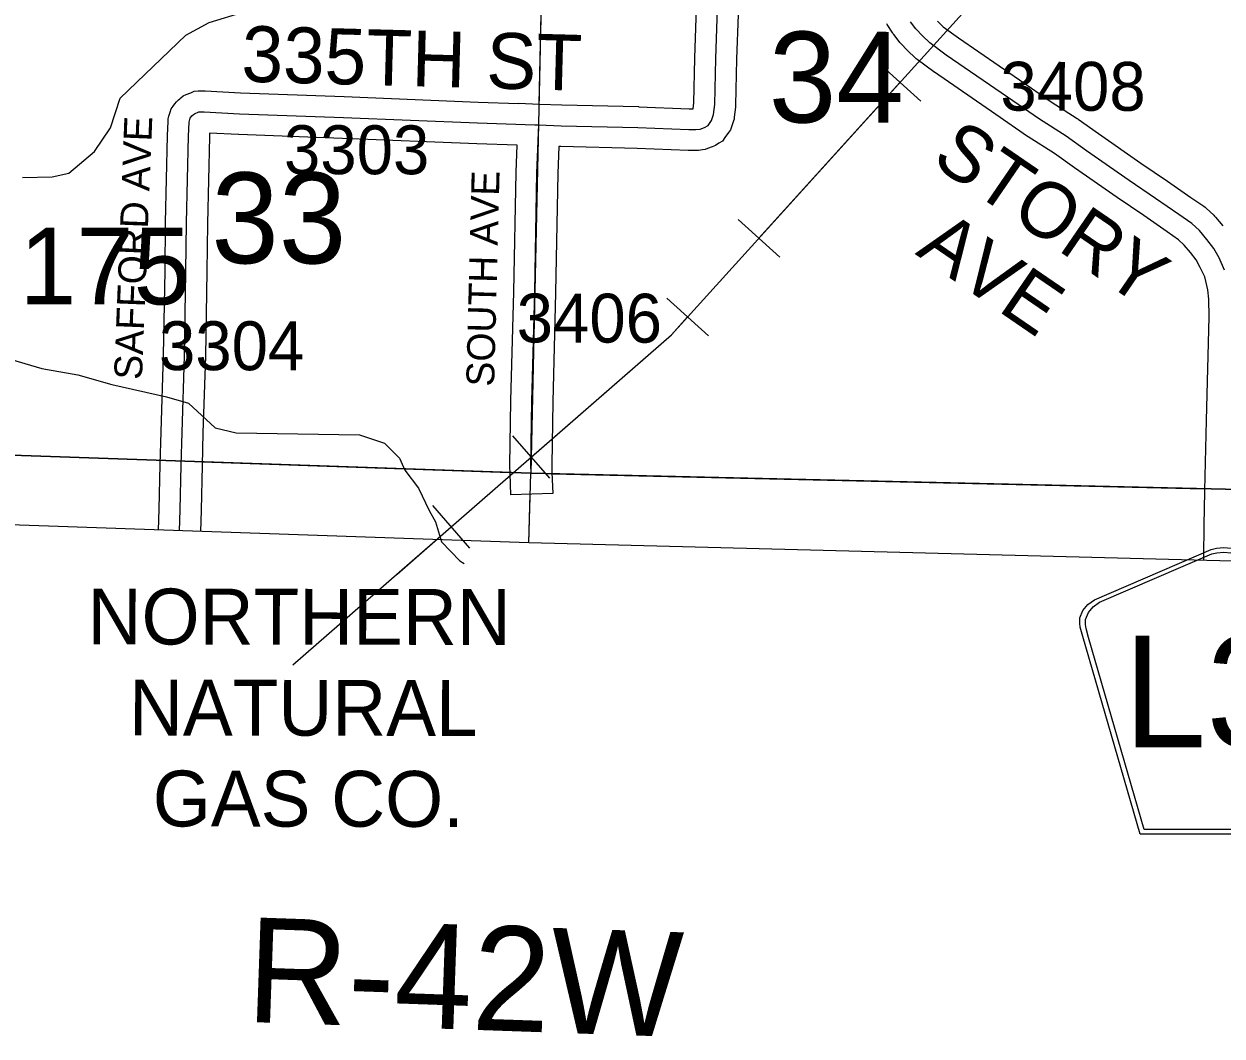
# Model space of a CAD drawing. Extents: x -157.2 to -99.3, y 12.2 to 46.2.
# Drawn here: x -115.044 to -113.327, y 15.265 to 16.715 of the extents above; entities that cross this region are included whole.
import ezdxf

# ---------------------------------------------------------------- set-up
doc = ezdxf.new("R2010")
doc.units = 0
for name, color, linetype in [('tdCoClipBndry', 7, 'Continuous'), ('tdCoCoBndry', 7, 'Continuous'), ('tdCoCoBndryPart', 7, 'Continuous'), ('tdCoHydroRiver', 7, 'Continuous'), ('tdCoPipe', 7, 'Continuous'), ('tdCoPipeTxt', 7, 'Continuous'), ('tdCoSecRdNmbr', 7, 'Continuous'), ('tdCoSecRdTxt', 7, 'Continuous'), ('tdCoSecRteBand', 7, 'Continuous'), ('tdCoSecRteCL', 7, 'Continuous'), ('tdCoSectLine', 7, 'Continuous'), ('tdCoSectLinePart', 7, 'Continuous'), ('tdCoSectNmbr', 7, 'Continuous'), ('tdCoShieldCoRteHrd', 7, 'Continuous'), ('tdCoStrucPriMaintName', 7, 'Continuous'), ('tdCoSurfAsphalt', 7, 'Continuous'), ('tdCoSurfGravel', 7, 'Continuous'), ('tdCoTwpBndryShd', 7, 'Continuous'), ('tdCoTwpRngTxt', 7, 'Continuous')]:
    doc.layers.add(name, color=color, linetype=linetype)

msp = doc.modelspace()

# ---------------------------------------------------------------- linework, layer by layer
at = {"layer": 'tdCoClipBndry'}
msp.add_lwpolyline([(-111.0246, 22.9691), (-111.0434, 22.5326), (-111.0561, 21.9745), (-111.0719, 20.984), (-111.0771, 19.9837), (-111.1462, 17.9819), (-111.1912, 16.9821), (-111.2294, 15.99), (-111.2338, 15.9645), (-111.2494, 15.9338), (-111.2745, 15.9103), (-111.3062, 15.8966), (-111.3319, 15.894), (-114.3202, 15.9719), (-115.3257, 16.007), (-116.3394, 16.0334), (-117.2968, 16.0725), (-118.2968, 16.0994), (-119.2937, 16.1176), (-121.2846, 16.1857), (-122.302, 16.1905), (-125.2749, 16.2789)], dxfattribs=at)
at = {"layer": 'tdCoCoBndry'}
msp.add_lwpolyline([(-125.2718, 16.3788), (-124.2853, 16.348), (-123.2872, 16.3208), (-122.2991, 16.2904), (-121.2827, 16.2857), (-120.2826, 16.2516), (-119.2903, 16.2175), (-118.2945, 16.1993), (-117.2934, 16.1724), (-116.3354, 16.1333), (-115.3226, 16.1069), (-114.3176, 16.0718), (-113.322, 16.0489), (-112.3179, 16.0198), (-111.3293, 15.9939)], dxfattribs=at)
at = {"layer": 'tdCoCoBndryPart'}
for points in [[(-116.3054, 16.1325), (-115.3226, 16.1069), (-114.8487, 16.0903)], [(-114.7884, 16.0882), (-114.3476, 16.0728)], [(-114.2875, 16.0711), (-113.3519, 16.0495)]]:
    msp.add_lwpolyline(points, dxfattribs=at)
at = {"layer": 'tdCoHydroRiver'}
for points in [[(-115.046, 16.4956), (-115.0033, 16.4961), (-114.9795, 16.5018), (-114.9424, 16.5324), (-114.9195, 16.5665), (-114.9058, 16.6088), (-114.8119, 16.6995), (-114.7783, 16.7176), (-114.6781, 16.7481), (-114.5689, 16.8226), (-114.5082, 16.8495), (-114.5064, 16.8605)], [(-115.3863, 16.2692), (-115.3787, 16.2595), (-115.2968, 16.2511), (-115.0715, 16.2374), (-115.0183, 16.2219), (-114.9664, 16.2127), (-114.9179, 16.1988), (-114.8394, 16.181), (-114.8081, 16.1723), (-114.7696, 16.1366), (-114.7397, 16.1295), (-114.5631, 16.1265), (-114.5271, 16.1146), (-114.5055, 16.0935), (-114.4981, 16.076), (-114.4782, 16.0502), (-114.4633, 16.0183), (-114.4542, 16.0022), (-114.4455, 15.9736), (-114.4194, 15.9461), (-114.413, 15.9426)]]:
    msp.add_lwpolyline(points, dxfattribs=at)
at = {"layer": 'tdCoPipe'}
for p, q in [((-113.7588, 16.6045), (-113.8185, 16.6586)), ((-113.9609, 16.3813), (-114.0205, 16.4353)), ((-114.0629, 16.2686), (-114.1227, 16.3227)), ((-114.2904, 16.0645), (-114.3433, 16.1251)), ((-114.405, 15.9646), (-114.458, 16.0253))]:
    msp.add_line(p, q, dxfattribs=at)
for points in [[(-114.6584, 15.7971), (-114.1159, 16.2701), (-113.4195, 17.0392), (-112.1549, 17.7779), (-112.0563, 18.038), (-111.6215, 18.343), (-111.187, 18.5163)], [(-113.9907, 16.4083), (-113.7887, 16.6315)], [(-114.3169, 16.0949), (-114.1159, 16.2701), (-114.0928, 16.2956)], [(-114.5092, 15.9272), (-114.4315, 15.9949)]]:
    msp.add_lwpolyline(points, dxfattribs=at)
at = {"layer": 'tdCoSecRteBand'}
for points in [[(-114.8507, 15.9904), (-114.8499, 16.0201), (-114.8484, 16.0841), (-114.8472, 16.131), (-114.8472, 16.1311), (-114.8472, 16.1312), (-114.8438, 16.2409), (-114.8416, 16.3616), (-114.8409, 16.4306), (-114.8409, 16.4308), (-114.8409, 16.431), (-114.8379, 16.5553), (-114.8379, 16.5555), (-114.8379, 16.5557), (-114.8371, 16.5756), (-114.837, 16.5795), (-114.8359, 16.5833), (-114.8341, 16.5889), (-114.8327, 16.5936), (-114.8299, 16.5976), (-114.8274, 16.6011), (-114.8253, 16.604), (-114.8225, 16.6064), (-114.8204, 16.6082), (-114.819, 16.6094), (-114.8155, 16.6124), (-114.8112, 16.6142), (-114.8048, 16.6169), (-114.7997, 16.6191), (-114.7941, 16.6193), (-114.7867, 16.6195), (-114.7854, 16.6196), (-114.7841, 16.6195), (-114.7333, 16.6168), (-114.5848, 16.6112), (-114.5848, 16.6112), (-114.5848, 16.6112), (-114.3928, 16.6035), (-114.3349, 16.6016), (-114.3349, 16.6018), (-114.305, 16.6006), (-114.2731, 16.5996), (-114.1633, 16.5969), (-114.163, 16.5969), (-114.1628, 16.5968), (-114.0904, 16.5939), (-114.085, 16.5939), (-114.084, 16.6021), (-114.0825, 16.6664), (-114.0825, 16.6666), (-114.0825, 16.6668), (-114.0781, 16.7955)], [(-114.0181, 16.7935), (-114.0226, 16.6649), (-114.024, 16.5992), (-114.0241, 16.5978), (-114.0242, 16.5963), (-114.026, 16.582), (-114.0263, 16.5791), (-114.0272, 16.5764), (-114.0299, 16.568), (-114.0314, 16.5635), (-114.0342, 16.5596), (-114.0393, 16.5525), (-114.0429, 16.5475), (-114.0482, 16.5444), (-114.0531, 16.5414), (-114.0554, 16.5401), (-114.0578, 16.5391), (-114.0642, 16.5367), (-114.0676, 16.5353), (-114.0713, 16.5349), (-114.0772, 16.5341), (-114.079, 16.5339), (-114.0809, 16.5339), (-114.091, 16.5339), (-114.0916, 16.5339), (-114.0922, 16.5339), (-114.165, 16.5369), (-114.2747, 16.5396), (-114.2749, 16.5396), (-114.275, 16.5396), (-114.2771, 16.5397), (-114.2773, 16.5397), (-114.2788, 16.5012), (-114.282, 16.3304), (-114.282, 16.3303), (-114.282, 16.3302), (-114.2859, 16.1739), (-114.2876, 16.0836), (-114.2872, 16.0729), (-114.2861, 16.0429), (-114.3461, 16.0407), (-114.3472, 16.0707), (-114.3476, 16.0822), (-114.3476, 16.0831), (-114.3476, 16.0839), (-114.3459, 16.1751), (-114.3459, 16.1752), (-114.3459, 16.1753), (-114.3419, 16.3316), (-114.3387, 16.5026), (-114.3387, 16.5029), (-114.3387, 16.5032), (-114.3372, 16.5417), (-114.3948, 16.5435), (-114.3949, 16.5436), (-114.395, 16.5436), (-114.5871, 16.5512), (-114.7358, 16.5569), (-114.736, 16.5569), (-114.7363, 16.5569), (-114.7777, 16.5591), (-114.7779, 16.5536), (-114.7809, 16.4297), (-114.7816, 16.3609), (-114.7816, 16.3608), (-114.7816, 16.3607), (-114.7838, 16.2396), (-114.7838, 16.2394), (-114.7838, 16.2392), (-114.7872, 16.1295), (-114.7884, 16.0826), (-114.7899, 16.0186), (-114.7899, 16.0185), (-114.7899, 16.0185), (-114.7907, 15.9883)], [(-113.7349, 16.7194), (-113.7265, 16.7112), (-113.7049, 16.6953), (-113.6173, 16.6352), (-113.6173, 16.6351), (-113.6172, 16.6351), (-113.572, 16.6038), (-113.5345, 16.5797), (-113.5339, 16.5793), (-113.5334, 16.5789), (-113.5041, 16.5583), (-113.4434, 16.516), (-113.4055, 16.4902), (-113.4055, 16.4901), (-113.4054, 16.4901), (-113.3718, 16.4669), (-113.3718, 16.4669), (-113.3718, 16.4669), (-113.3533, 16.4541), (-113.3515, 16.4528), (-113.35, 16.4514), (-113.3391, 16.4412), (-113.3378, 16.44), (-113.3367, 16.4387), (-113.3258, 16.4259)], [(-113.3531, 15.9466), (-113.353, 15.9514), (-113.3528, 15.9975), (-113.3528, 15.9978), (-113.3528, 15.998), (-113.3517, 16.0453), (-113.3516, 16.047), (-113.3493, 16.1475), (-113.3493, 16.1475), (-113.3493, 16.1475), (-113.3457, 16.2957), (-113.3459, 16.3212), (-113.3475, 16.3343), (-113.352, 16.3529), (-113.3583, 16.3666), (-113.3643, 16.3774), (-113.3721, 16.3877), (-113.3813, 16.3986), (-113.3893, 16.406), (-113.406, 16.4176), (-113.4394, 16.4407), (-113.4773, 16.4665), (-113.4774, 16.4666), (-113.4776, 16.4667), (-113.5385, 16.5091), (-113.5386, 16.5092), (-113.5386, 16.5092), (-113.5674, 16.5296), (-113.6049, 16.5536), (-113.6053, 16.5539), (-113.6057, 16.5542), (-113.6513, 16.5857), (-113.7393, 16.6461), (-113.7397, 16.6464), (-113.7402, 16.6467), (-113.7638, 16.6642), (-113.7655, 16.6654), (-113.7669, 16.6669), (-113.7771, 16.6767), (-113.7773, 16.677), (-113.7776, 16.6773), (-113.7874, 16.6874), (-113.7888, 16.6887), (-113.7899, 16.6902), (-113.7975, 16.7003), (-113.7982, 16.7012), (-113.7988, 16.7021), (-113.8069, 16.7147), (-113.8075, 16.7157)]]:
    msp.add_lwpolyline(points, dxfattribs=at)
at = {"layer": 'tdCoSecRteCL'}
for points in [[(-114.3061, 16.5706), (-114.274, 16.5696), (-114.164, 16.5669), (-114.091, 16.5639), (-114.0809, 16.5639), (-114.075, 16.5647), (-114.0686, 16.5671), (-114.0636, 16.5701), (-114.0585, 16.5772), (-114.0558, 16.5856), (-114.054, 16.5999), (-114.0525, 16.6658), (-114.0481, 16.7945)], [(-113.3236, 16.3628), (-113.3314, 16.3801), (-113.3391, 16.3939), (-113.3487, 16.4065), (-113.3596, 16.4193), (-113.3704, 16.4294), (-113.3889, 16.4422), (-113.4224, 16.4654), (-113.4604, 16.4913), (-113.5213, 16.5337), (-113.5507, 16.5544), (-113.5887, 16.5789), (-113.6343, 16.6104), (-113.7223, 16.6708), (-113.746, 16.6883), (-113.7561, 16.6982), (-113.766, 16.7083), (-113.7736, 16.7184)], [(-114.8207, 15.9893), (-114.8199, 16.0193), (-114.8184, 16.0833), (-114.8172, 16.1303), (-114.8138, 16.2401), (-114.8116, 16.3612), (-114.8109, 16.4303), (-114.8079, 16.5545), (-114.8072, 16.5745), (-114.8054, 16.5802), (-114.803, 16.5836), (-114.8009, 16.5854), (-114.7995, 16.5866), (-114.7931, 16.5893), (-114.7857, 16.5896), (-114.7347, 16.5868), (-114.586, 16.5812), (-114.3939, 16.5735), (-114.3115, 16.5708), (-114.3061, 16.5706)], [(-114.3172, 16.0718), (-114.3176, 16.0833), (-114.3159, 16.1746), (-114.3119, 16.3309), (-114.3087, 16.5021), (-114.307, 16.5472), (-114.3065, 16.5603), (-114.3061, 16.5706)]]:
    msp.add_lwpolyline(points, dxfattribs=at)
at = {"layer": 'tdCoSectLine'}
for points in [[(-114.2956, 17.0734), (-114.3176, 16.0718)], [(-115.3226, 16.1069), (-114.3176, 16.0718)], [(-114.3201, 15.9719), (-114.3176, 16.0718)], [(-114.3176, 16.0718), (-113.322, 16.0489)]]:
    msp.add_lwpolyline(points, dxfattribs=at)
at = {"layer": 'tdCoSectLinePart'}
for points in [[(-114.2956, 17.0734), (-114.306, 16.6008)], [(-115.3226, 16.1069), (-114.8487, 16.0903)], [(-114.7884, 16.0882), (-114.3476, 16.0728)], [(-114.2875, 16.0711), (-113.3519, 16.0495)], [(-114.3201, 15.9719), (-114.3183, 16.0418)]]:
    msp.add_lwpolyline(points, dxfattribs=at)
at = {"layer": 'tdCoShieldCoRteHrd'}
for points in [[(-113.4444, 15.5549), (-113.5264, 15.8378), (-113.5302, 15.851), (-113.531, 15.8569), (-113.531, 15.8647), (-113.5267, 15.875), (-113.5195, 15.8835), (-113.5099, 15.8902), (-113.3426, 15.9625), (-113.3351, 15.9642), (-113.3247, 15.9651), (-113.3142, 15.9642), (-113.3067, 15.9625), (-113.1394, 15.8902), (-113.1299, 15.8835), (-113.1226, 15.875), (-113.1184, 15.8647), (-113.1184, 15.8569), (-113.1191, 15.851), (-113.123, 15.8378), (-113.2049, 15.5549)], [(-113.4386, 15.5613), (-113.5183, 15.8365), (-113.522, 15.8492), (-113.5227, 15.8548), (-113.5227, 15.8623), (-113.5186, 15.8722), (-113.5117, 15.8804), (-113.5025, 15.8868), (-113.3419, 15.9562), (-113.3347, 15.9578), (-113.3247, 15.9587), (-113.3147, 15.9578), (-113.3074, 15.9562), (-113.1469, 15.8868), (-113.1377, 15.8804), (-113.1307, 15.8722), (-113.1266, 15.8623), (-113.1266, 15.8548), (-113.1273, 15.8492), (-113.131, 15.8365), (-113.2108, 15.5613)]]:
    msp.add_lwpolyline(points, close=True, dxfattribs=at)
at = {"layer": 'tdCoSurfAsphalt'}
msp.add_lwpolyline([(-113.3236, 16.3628), (-113.3314, 16.3801), (-113.3391, 16.3939), (-113.3487, 16.4065), (-113.3596, 16.4193), (-113.3704, 16.4294), (-113.3889, 16.4422), (-113.4224, 16.4654), (-113.4604, 16.4913), (-113.5213, 16.5337), (-113.5507, 16.5544), (-113.5887, 16.5789), (-113.6343, 16.6104), (-113.7223, 16.6708), (-113.746, 16.6883), (-113.7561, 16.6982), (-113.766, 16.7083), (-113.7736, 16.7184)], dxfattribs=at)
at = {"layer": 'tdCoSurfGravel'}
for points in [[(-114.8009, 16.5854), (-114.7995, 16.5866), (-114.7931, 16.5893), (-114.7857, 16.5896), (-114.7347, 16.5868), (-114.586, 16.5812), (-114.3939, 16.5735), (-114.3115, 16.5708), (-114.3061, 16.5706), (-114.274, 16.5696), (-114.164, 16.5669), (-114.091, 16.5639), (-114.0809, 16.5639), (-114.075, 16.5647), (-114.0686, 16.5671), (-114.0636, 16.5701), (-114.0585, 16.5772), (-114.0558, 16.5856), (-114.054, 16.5999), (-114.0525, 16.6658), (-114.0481, 16.7945)], [(-114.8184, 16.0833), (-114.8172, 16.1303), (-114.8138, 16.2401), (-114.8116, 16.3612), (-114.8109, 16.4303), (-114.8079, 16.5545), (-114.8072, 16.5745), (-114.8054, 16.5802), (-114.803, 16.5836), (-114.8009, 16.5854)], [(-114.3172, 16.0718), (-114.3176, 16.0833), (-114.3159, 16.1746), (-114.3119, 16.3309), (-114.3087, 16.5021), (-114.307, 16.5472), (-114.3065, 16.5603), (-114.3061, 16.5706)], [(-114.8207, 15.9893), (-114.8199, 16.0193), (-114.8184, 16.0833)]]:
    msp.add_lwpolyline(points, dxfattribs=at)
at = {"layer": 'tdCoTwpBndryShd'}
msp.add_lwpolyline([(-111.1098, 23.9712), (-111.1245, 22.9706), (-111.1433, 22.5359), (-111.156, 21.9765), (-111.1718, 20.985), (-111.177, 19.9871), (-111.2136, 18.9878), (-111.2461, 17.9853), (-111.291, 16.9863), (-111.3293, 15.9939), (-112.3179, 16.0198), (-113.322, 16.0489), (-114.3176, 16.0718), (-115.3226, 16.1069), (-116.3354, 16.1333), (-117.2934, 16.1724), (-118.2945, 16.1993), (-119.2903, 16.2175), (-120.2826, 16.2516), (-121.2827, 16.2857), (-122.2991, 16.2904), (-123.2872, 16.3208), (-124.2853, 16.348), (-125.2718, 16.3788)], dxfattribs=at)

# ---------------------------------------------------------------- texts
at = {"layer": 'tdCoPipeTxt'}
for s, p in [('NORTHERN', (-114.9525, 15.8266)), ('NATURAL', (-114.8932, 15.6961)), ('GAS CO.', (-114.8592, 15.5658))]:
    msp.add_text(s, height=0.08, rotation=359.9135, dxfattribs=at).set_placement(p)
at = {"layer": 'tdCoSecRdNmbr'}
for s, rotation, p in [('3408', 359.9138, (-113.6448, 16.5912)), ('3303', 359.9129, (-114.6712, 16.5003)), ('3406', 359.9133, (-114.3378, 16.2591)), ('3304', 359.9129, (-114.8503, 16.2195))]:
    msp.add_text(s, height=0.07, rotation=rotation, dxfattribs=at).set_placement(p)
at = {"layer": 'tdCoSecRdTxt'}
for s, height, rotation, p in [('335TH ST', 0.08, 358.444, (-114.7327, 16.6328)), ('SAFFORD AVE', 0.04, 87.7277, (-114.8747, 16.2051)), ('STORY', 0.08, 325.5863, (-113.7457, 16.5164)), ('SOUTH AVE', 0.04, 88.5309, (-114.3701, 16.1955)), ('AVE', 0.08, 325.5863, (-113.7679, 16.3861))]:
    msp.add_text(s, height=height, rotation=rotation, dxfattribs=at).set_placement(p)
at = {"layer": 'tdCoSectNmbr'}
for s, rotation, p in [('34', 359.9135, (-113.9766, 16.5743)), ('33', 359.9129, (-114.7753, 16.3726))]:
    msp.add_text(s, height=0.13, rotation=rotation, dxfattribs=at).set_placement(p)
at = {"layer": 'tdCoShieldCoRteHrd'}
msp.add_text('L37', height=0.16, dxfattribs=at).set_placement((-113.4686, 15.6792))
at = {"layer": 'tdCoStrucPriMaintName'}
msp.add_text('97337S175', height=0.11, dxfattribs=at).set_placement((-115.5574, 16.3136))
at = {"layer": 'tdCoTwpRngTxt'}
msp.add_text('R-42W', height=0.15, rotation=357.9996, dxfattribs=at).set_placement((-114.7263, 15.2858))

doc.saveas('drawing.dxf')
